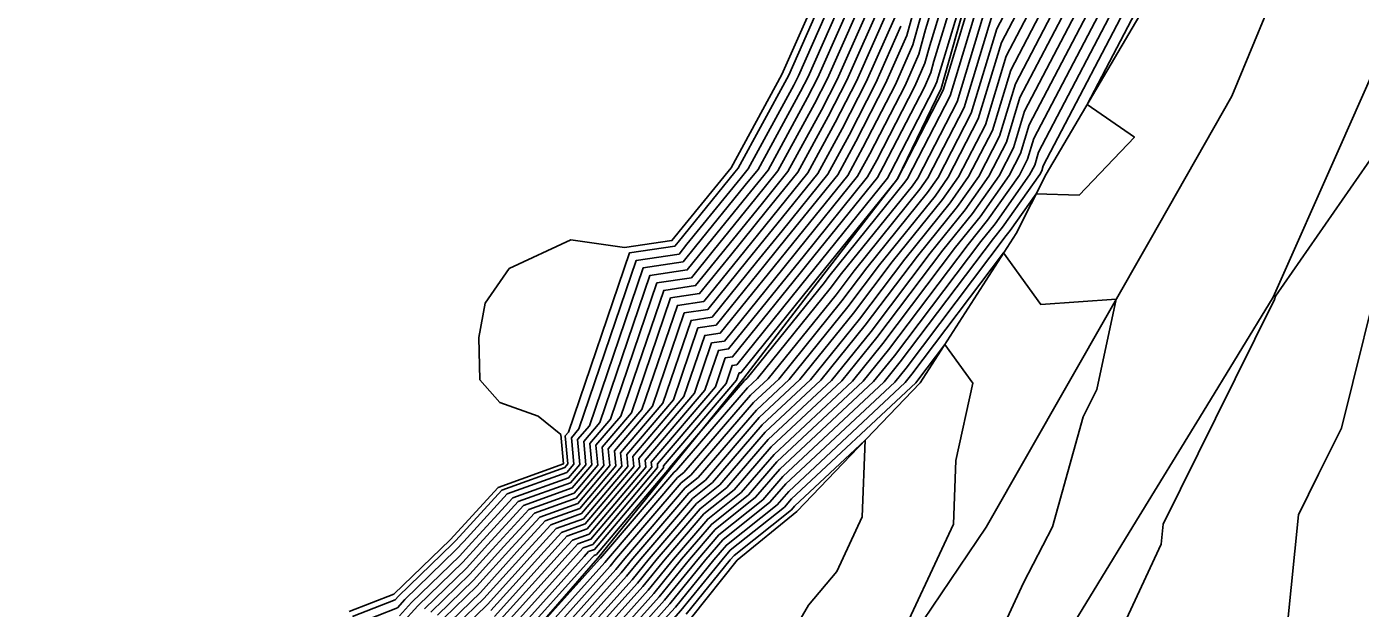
# Model space of a CAD drawing. Extents: x 2188792 to 2191981, y 386090 to 389710.
# Drawn here: x 2189519.1 to 2189598.9, y 386904.2 to 386938.9 of the extents above; entities that cross this region are included whole.
import ezdxf

# ---------------------------------------------------------------- set-up
doc = ezdxf.new("R2010")
doc.units = 0
for name, color, linetype in [('DTM Contours Major', 7, 'Continuous'), ('DTM Contours Minor', 7, 'Continuous'), ('PH Exist DTM Breakline', 7, 'Continuous')]:
    doc.layers.add(name, color=color, linetype=linetype)

msp = doc.modelspace()

# ---------------------------------------------------------------- linework, layer by layer
at = {"layer": 'DTM Contours Major'}
for points in [[(2189574.728, 386943.096), (2189573.12, 386937.795), (2189572.825, 386936.728), (2189572.22, 386935.36), (2189569.948, 386930.948), (2189569.403, 386929.949), (2189565.545, 386925.174), (2189564.853, 386924.322), (2189561.091, 386919.666), (2189560.491, 386919.576), (2189559.685, 386917.212), (2189556.104, 386913.019), (2189556.14, 386912.61), (2189552.753, 386908.606), (2189551.758, 386908.248), (2189551.029, 386907.455), (2189547.309, 386903.321)], [(2189569.26, 386942.275), (2189566.43, 386935.872), (2189565.816, 386934.679), (2189563.452, 386930.347), (2189562.409, 386929.056), (2189559.644, 386925.651), (2189558.627, 386924.392), (2189556.398, 386924.057), (2189553.405, 386915.274), (2189552.437, 386914.14), (2189552.56, 386912.752), (2189551.645, 386911.669), (2189548.517, 386910.544), (2189546.227, 386908.052), (2189545.221, 386906.934), (2189542.528, 386904.327), (2189541.547, 386903.238)], [(2189580.921, 386942.003), (2189577.956, 386936.327), (2189576.862, 386932.716), (2189575.443, 386929.959), (2189574.33, 386928.385), (2189571.629, 386925.039), (2189568.915, 386921.445), (2189565.981, 386917.817), (2189563.108, 386915.135), (2189560.135, 386911.69), (2189558.945, 386910.742), (2189555.858, 386907.139), (2189554.999, 386906.085), (2189551.448, 386902.132)], [(2189584.272, 386941.669), (2189579.343, 386932.235), (2189578.968, 386930.996), (2189578.481, 386930.05), (2189576.573, 386927.353), (2189575.409, 386925.911), (2189570.659, 386919.619), (2189569.133, 386917.732), (2189563.986, 386912.927), (2189562.282, 386910.951), (2189560.07, 386909.189), (2189558.283, 386907.105), (2189556.62, 386905.061), (2189554.551, 386902.758)], [(2189576.569, 386940.419), (2189574.755, 386934.436), (2189572.404, 386929.867), (2189572.086, 386929.417), (2189567.848, 386924.167), (2189567.172, 386923.271), (2189562.829, 386917.903), (2189562.23, 386917.344), (2189557.989, 386912.429), (2189557.82, 386912.295), (2189553.432, 386907.174), (2189553.379, 386907.108), (2189548.633, 386901.826)], [(2189571.042, 386939.502), (2189569.325, 386935.616), (2189567.882, 386932.814), (2189566.428, 386930.148), (2189563.977, 386927.115), (2189562.248, 386924.986), (2189559.859, 386922.029), (2189558.444, 386921.816), (2189556.545, 386916.243), (2189554.27, 386913.58), (2189554.35, 386912.681), (2189552.199, 386910.137), (2189550.138, 386909.396), (2189548.628, 386907.754), (2189546.265, 386905.128), (2189544.468, 386903.388)], [(2189572.403, 386917.792), (2189574.02, 386919.934), (2189575.686, 386917.627), (2189574.674, 386912.996), (2189574.535, 386909.19), (2189570.887, 386901.396), (2189570.781, 386901.269), (2189570.708, 386901.145), (2189569.864, 386899.209), (2189567.123, 386893.373), (2189566.538, 386892.227), (2189563.418, 386885.676), (2189562.089, 386883.096), (2189559.571, 386877.878), (2189557.517, 386873.928), (2189555.592, 386869.986), (2189552.831, 386864.724), (2189551.127, 386862.141), (2189547.948, 386855.866)], [(2189519.145, 386852.689), (2189523.2, 386857.619), (2189524.646, 386859.096), (2189528.782, 386864.12), (2189529.686, 386865.239), (2189533.813, 386870.251), (2189534.726, 386871.381), (2189538.717, 386876.131), (2189539.527, 386877.133), (2189543.613, 386881.991), (2189544.171, 386882.772), (2189547.416, 386887.756), (2189548.014, 386888.588), (2189551.219, 386893.511), (2189552.017, 386894.388), (2189557.654, 386903.385), (2189558.241, 386904.038), (2189560.708, 386907.07), (2189561.194, 386907.637), (2189564.428, 386910.213), (2189564.864, 386910.718), (2189572.285, 386917.646), (2189572.403, 386917.792)]]:
    msp.add_lwpolyline(points, dxfattribs=at)
at = {"layer": 'DTM Contours Minor'}
for points in [[(2189538.613, 386903.679), (2189541.177, 386904.682), (2189541.364, 386904.89), (2189544.594, 386908.018), (2189544.786, 386908.231), (2189547.545, 386911.233), (2189551.312, 386912.588), (2189551.486, 386912.794), (2189551.337, 386914.477), (2189551.521, 386914.693), (2189555.17, 386925.401), (2189557.887, 386925.81), (2189558.081, 386926.049), (2189561.468, 386930.221), (2189561.666, 386930.467), (2189564.576, 386935.798), (2189564.693, 386936.025), (2189568.19, 386943.939)], [(2189538.875, 386903.253), (2189541.3, 386904.201), (2189541.752, 386904.702), (2189544.803, 386907.657), (2189545.266, 386908.171), (2189547.869, 386911.003), (2189551.423, 386912.282), (2189551.844, 386912.78), (2189551.704, 386914.365), (2189552.149, 386914.886), (2189555.579, 386924.953), (2189558.134, 386925.337), (2189558.602, 386925.917), (2189561.781, 386929.833), (2189562.262, 386930.427), (2189564.989, 386935.425), (2189565.272, 386935.974), (2189568.547, 386943.385)], [(2189574.266, 386943.337), (2189572.871, 386938.743), (2189572.468, 386937.283), (2189571.641, 386935.411), (2189569.535, 386931.321), (2189568.808, 386929.989), (2189565.231, 386925.563), (2189564.332, 386924.455), (2189560.844, 386920.139), (2189560.082, 386920.024), (2189559.057, 386917.018), (2189555.737, 386913.131), (2189555.782, 386912.624), (2189552.642, 386908.912), (2189551.434, 386908.478), (2189550.549, 386907.515), (2189547.1, 386903.682)], [(2189541.424, 386903.72), (2189542.14, 386904.514), (2189545.012, 386907.296), (2189545.746, 386908.112), (2189548.193, 386910.773), (2189551.534, 386911.975), (2189552.202, 386912.766), (2189552.07, 386914.253), (2189552.777, 386915.08), (2189555.989, 386924.505), (2189558.38, 386924.865), (2189559.123, 386925.784), (2189562.095, 386929.444), (2189562.857, 386930.387), (2189565.402, 386935.052), (2189565.851, 386935.923), (2189568.903, 386942.83)], [(2189575.191, 386942.856), (2189573.368, 386936.848), (2189573.181, 386936.174), (2189572.799, 386935.308), (2189570.362, 386930.575), (2189569.998, 386929.91), (2189565.859, 386924.786), (2189565.374, 386924.189), (2189561.337, 386919.193), (2189560.9, 386919.128), (2189560.313, 386917.405), (2189556.47, 386912.907), (2189556.498, 386912.596), (2189552.864, 386908.3), (2189552.082, 386908.018), (2189551.51, 386907.395), (2189547.518, 386902.96)], [(2189575.654, 386942.615), (2189573.616, 386935.901), (2189573.538, 386935.619), (2189573.378, 386935.257), (2189570.775, 386930.202), (2189570.594, 386929.87), (2189566.172, 386924.398), (2189565.895, 386924.056), (2189561.584, 386918.721), (2189561.309, 386918.68), (2189560.941, 386917.599), (2189556.837, 386912.795), (2189556.856, 386912.582), (2189552.975, 386907.993), (2189552.406, 386907.789), (2189551.99, 386907.336), (2189547.726, 386902.599)], [(2189569.616, 386941.721), (2189567.009, 386935.82), (2189566.229, 386934.306), (2189564.047, 386930.307), (2189562.722, 386928.668), (2189560.165, 386925.518), (2189558.873, 386923.919), (2189556.807, 386923.609), (2189554.033, 386915.468), (2189552.804, 386914.028), (2189552.918, 386912.737), (2189551.755, 386911.363), (2189548.841, 386910.314), (2189546.707, 386907.992), (2189545.429, 386906.573), (2189542.916, 386904.139)], [(2189576.014, 386942.056), (2189573.913, 386935.123), (2189571.189, 386929.83), (2189571.188, 386929.83), (2189571.143, 386929.774), (2189566.486, 386924.01), (2189566.415, 386923.923), (2189561.83, 386918.248), (2189561.719, 386918.232), (2189561.569, 386917.793), (2189557.204, 386912.683), (2189557.214, 386912.567), (2189553.086, 386907.687), (2189552.731, 386907.559), (2189552.47, 386907.276), (2189547.935, 386902.237)], [(2189578.911, 386942.203), (2189577.124, 386938.782), (2189575.598, 386933.748), (2189573.62, 386929.904), (2189572.983, 386929.004), (2189569.36, 386924.516), (2189567.869, 386922.541), (2189564.089, 386917.869), (2189562.581, 386916.46), (2189558.847, 386912.133), (2189558.27, 386911.674), (2189554.402, 386907.16), (2189554.027, 386906.699), (2189549.586, 386901.756)], [(2189579.581, 386942.137), (2189577.401, 386937.964), (2189576.019, 386933.404), (2189574.227, 386929.922), (2189573.432, 386928.798), (2189570.116, 386924.691), (2189568.218, 386922.176), (2189564.72, 386917.851), (2189562.757, 386916.019), (2189559.277, 386911.986), (2189558.495, 386911.363), (2189554.888, 386907.153), (2189554.351, 386906.494), (2189550.207, 386901.881)], [(2189580.251, 386942.07), (2189577.679, 386937.146), (2189576.44, 386933.06), (2189574.835, 386929.94), (2189573.881, 386928.591), (2189570.872, 386924.865), (2189568.567, 386921.81), (2189565.35, 386917.834), (2189562.932, 386915.577), (2189559.706, 386911.838), (2189558.72, 386911.053), (2189555.373, 386907.146), (2189554.675, 386906.29), (2189550.827, 386902.006)], [(2189581.591, 386941.936), (2189578.234, 386935.509), (2189577.283, 386932.372), (2189576.05, 386929.977), (2189574.778, 386928.179), (2189572.385, 386925.214), (2189569.264, 386921.08), (2189566.611, 386917.8), (2189563.283, 386914.693), (2189560.564, 386911.542), (2189559.17, 386910.432), (2189556.343, 386907.132), (2189555.324, 386905.88), (2189552.068, 386902.257)], [(2189582.261, 386941.87), (2189578.511, 386934.69), (2189577.704, 386932.028), (2189576.658, 386929.995), (2189575.227, 386927.972), (2189573.141, 386925.388), (2189569.613, 386920.714), (2189567.242, 386917.783), (2189563.459, 386914.252), (2189560.994, 386911.395), (2189559.395, 386910.121), (2189556.828, 386907.125), (2189555.648, 386905.675), (2189552.689, 386902.382)], [(2189582.932, 386941.803), (2189578.789, 386933.872), (2189578.125, 386931.684), (2189577.266, 386930.014), (2189575.676, 386927.766), (2189573.897, 386925.563), (2189569.962, 386920.349), (2189567.872, 386917.766), (2189563.635, 386913.81), (2189561.423, 386911.247), (2189559.62, 386909.81), (2189557.313, 386907.118), (2189555.972, 386905.471), (2189553.31, 386902.508)], [(2189583.602, 386941.736), (2189579.066, 386933.053), (2189578.547, 386931.34), (2189577.874, 386930.032), (2189576.125, 386927.56), (2189574.653, 386925.737), (2189570.311, 386919.984), (2189568.502, 386917.749), (2189563.81, 386913.368), (2189561.852, 386911.099), (2189559.845, 386909.5), (2189557.798, 386907.112), (2189556.296, 386905.266), (2189553.93, 386902.633)], [(2189569.973, 386941.166), (2189567.588, 386935.769), (2189566.642, 386933.933), (2189564.642, 386930.268), (2189563.036, 386928.28), (2189560.685, 386925.385), (2189559.119, 386923.447), (2189557.216, 386923.161), (2189554.661, 386915.661), (2189553.17, 386913.916), (2189553.276, 386912.723), (2189551.866, 386911.056), (2189549.165, 386910.085), (2189547.187, 386907.933), (2189545.638, 386906.212), (2189543.304, 386903.951)], [(2189576.292, 386941.238), (2189574.334, 386934.779), (2189571.796, 386929.849), (2189571.637, 386929.623), (2189567.092, 386923.993), (2189566.823, 386923.637), (2189562.198, 386917.92), (2189562.054, 386917.785), (2189559.19, 386914.467), (2189557.57, 386912.57), (2189557.572, 386912.553), (2189553.197, 386907.381), (2189553.055, 386907.33), (2189552.95, 386907.216), (2189548.144, 386901.876)], [(2189555.172, 386902.884), (2189556.944, 386904.857), (2189558.768, 386907.098), (2189560.294, 386908.879), (2189562.711, 386910.804), (2189564.162, 386912.485), (2189569.763, 386917.715), (2189571.008, 386919.253), (2189576.166, 386926.086), (2189577.022, 386927.147), (2189579.089, 386930.069), (2189579.389, 386930.652), (2189579.621, 386931.416), (2189584.942, 386941.602)], [(2189555.792, 386903.009), (2189557.268, 386904.652), (2189559.253, 386907.091), (2189560.519, 386908.568), (2189563.14, 386910.656), (2189564.337, 386912.043), (2189570.394, 386917.697), (2189571.357, 386918.888), (2189576.922, 386926.26), (2189577.471, 386926.94), (2189579.697, 386930.087), (2189579.811, 386930.308), (2189579.898, 386930.598), (2189585.612, 386941.536)], [(2189556.413, 386903.134), (2189557.592, 386904.447), (2189559.738, 386907.084), (2189560.744, 386908.258), (2189563.569, 386910.508), (2189564.513, 386911.601), (2189571.024, 386917.68), (2189571.706, 386918.523), (2189577.678, 386926.435), (2189577.92, 386926.734), (2189579.473, 386928.93), (2189582.047, 386928.851), (2189585.352, 386932.313), (2189582.521, 386934.268), (2189586.282, 386941.469)], [(2189570.329, 386940.611), (2189568.167, 386935.718), (2189567.055, 386933.56), (2189565.237, 386930.228), (2189563.35, 386927.892), (2189561.206, 386925.252), (2189559.366, 386922.974), (2189557.626, 386922.713), (2189555.289, 386915.855), (2189553.537, 386913.804), (2189553.634, 386912.709), (2189551.977, 386910.75), (2189549.489, 386909.855), (2189547.667, 386907.873), (2189545.847, 386905.85), (2189543.692, 386903.763)], [(2189572.375, 386940.637), (2189571.755, 386938.392), (2189570.483, 386935.513), (2189568.708, 386932.067), (2189567.618, 386930.069), (2189564.604, 386926.339), (2189563.29, 386924.72), (2189560.352, 386921.084), (2189559.263, 386920.92), (2189557.801, 386916.63), (2189555.004, 386913.355), (2189555.066, 386912.652), (2189552.421, 386909.525), (2189550.786, 386908.937), (2189549.588, 386907.634), (2189546.682, 386904.405), (2189545.245, 386903.013)], [(2189570.686, 386940.056), (2189568.746, 386935.667), (2189567.469, 386933.187), (2189565.832, 386930.188), (2189563.663, 386927.503), (2189561.727, 386925.119), (2189559.612, 386922.502), (2189558.035, 386922.264), (2189555.917, 386916.049), (2189553.904, 386913.692), (2189553.992, 386912.695), (2189552.088, 386910.444), (2189549.813, 386909.625), (2189548.148, 386907.813), (2189546.056, 386905.489), (2189544.08, 386903.576)], [(2189572.623, 386939.69), (2189572.112, 386937.838), (2189571.062, 386935.462), (2189569.122, 386931.694), (2189568.213, 386930.029), (2189564.918, 386925.951), (2189563.811, 386924.587), (2189560.598, 386920.611), (2189559.672, 386920.472), (2189558.429, 386916.824), (2189555.37, 386913.243), (2189555.424, 386912.638), (2189552.532, 386909.219), (2189551.11, 386908.707), (2189550.069, 386907.574), (2189546.891, 386904.044)], [(2189576.847, 386939.601), (2189575.177, 386934.092), (2189573.012, 386929.885), (2189572.535, 386929.21), (2189568.604, 386924.342), (2189567.52, 386922.906), (2189563.459, 386917.886), (2189562.405, 386916.902), (2189558.418, 386912.281), (2189558.045, 386911.984), (2189553.917, 386907.167), (2189553.703, 386906.904), (2189548.965, 386901.63)], [(2189571.399, 386938.947), (2189569.904, 386935.564), (2189568.295, 386932.44), (2189567.023, 386930.109), (2189564.291, 386926.727), (2189562.769, 386924.853), (2189560.105, 386921.556), (2189558.854, 386921.368), (2189557.173, 386916.436), (2189554.637, 386913.468), (2189554.708, 386912.667), (2189552.31, 386909.831), (2189550.462, 386909.166), (2189549.108, 386907.694), (2189546.474, 386904.766), (2189544.856, 386903.2)], [(2189599.768, 386931.415), (2189593.775, 386922.823), (2189593.723, 386922.615), (2189590.204, 386915.51), (2189587.074, 386909.192), (2189586.953, 386907.998), (2189583.96, 386901.577), (2189583.171, 386900.611), (2189580.18, 386894.387), (2189579.369, 386893.254), (2189576.142, 386885.895), (2189574.966, 386884.255), (2189571.917, 386877.574), (2189570.43, 386875.502), (2189568.937, 386873.421), (2189565.787, 386866.944), (2189564.025, 386864.489), (2189561.059, 386858.543), (2189559.061, 386855.763)], [(2189600.424, 386925.77), (2189597.718, 386914.935), (2189596.36, 386912.195), (2189595.153, 386909.757), (2189594.494, 386903.25), (2189592.805, 386899.627), (2189589.606, 386895.71), (2189587.878, 386892.114), (2189585.178, 386888.345), (2189583.317, 386884.101), (2189580.401, 386880.034), (2189578.646, 386876.188), (2189575.546, 386871.867), (2189572.433, 386867.53), (2189570.627, 386863.816), (2189567.356, 386859.261), (2189565.659, 386855.858)], [(2189557.033, 386903.26), (2189557.917, 386904.243), (2189560.223, 386907.077), (2189560.969, 386907.947), (2189563.999, 386910.361), (2189564.688, 386911.16), (2189571.655, 386917.663), (2189572.054, 386918.158), (2189577.524, 386925.403), (2189579.747, 386922.326), (2189584.267, 386922.65), (2189583.104, 386917.245), (2189582.294, 386915.602), (2189580.46, 386909.045), (2189578.723, 386905.703), (2189576.894, 386901.73)], [(2189558.565, 386903.833), (2189561.194, 386907.063), (2189561.419, 386907.326), (2189564.857, 386910.065), (2189565.04, 386910.276), (2189569.251, 386914.208), (2189569.084, 386909.637), (2189567.559, 386906.378), (2189565.872, 386904.369), (2189564.731, 386902.402)]]:
    msp.add_lwpolyline(points, dxfattribs=at)
at = {"layer": 'PH Exist DTM Breakline'}
for points in [[(2189608.93, 386969.867), (2189606.936, 386957.413), (2189604.242, 386949.008), (2189601.549, 386940.604), (2189597.597, 386931.685), (2189593.645, 386922.765), (2189589.452, 386915.915), (2189585.259, 386909.065), (2189581.066, 386902.215), (2189576.872, 386895.364), (2189571.293, 386887.108), (2189565.713, 386878.852), (2189560.134, 386870.597), (2189554.554, 386862.341), (2189548.975, 386854.085), (2189544.231, 386847.513), (2189539.488, 386840.942), (2189534.744, 386834.37)], [(2189539.499, 386854.334), (2189544.554, 386861.757), (2189549.608, 386869.181), (2189554.984, 386877.151), (2189560.36, 386885.12), (2189565.736, 386893.09), (2189571.112, 386901.06), (2189576.488, 386909.029), (2189581.386, 386917.605), (2189586.284, 386926.181), (2189591.181, 386934.757), (2189594.465, 386942.705), (2189597.749, 386950.654), (2189599.806, 386960.464)], [(2189538.427, 386903.98), (2189541.09, 386905.022), (2189544.447, 386908.273), (2189547.316, 386911.395), (2189551.234, 386912.804), (2189551.078, 386914.556), (2189549.724, 386915.656), (2189547.422, 386916.472), (2189546.226, 386917.826), (2189546.175, 386920.354), (2189546.544, 386922.398), (2189547.991, 386924.474), (2189551.667, 386926.175), (2189554.881, 386925.717), (2189557.713, 386926.143), (2189561.247, 386930.495), (2189564.284, 386936.061), (2189567.939, 386944.331)], [(2189519.776, 386866.808), (2189524.79, 386873.082), (2189529.804, 386879.355), (2189534.818, 386885.628), (2189539.131, 386890.733), (2189543.443, 386895.838), (2189548.357, 386901.507), (2189553.271, 386907.176), (2189557.635, 386912.551), (2189561.999, 386917.925), (2189566.593, 386923.878), (2189571.187, 386929.83), (2189573.794, 386935.22), (2189575.862, 386942.507)], [(2189520.634, 386851.345), (2189525.693, 386857.438), (2189530.752, 386863.532), (2189535.811, 386869.625), (2189540.425, 386875.513), (2189545.039, 386881.402), (2189548.867, 386887.235), (2189552.695, 386893.069), (2189558.882, 386903.633), (2189561.614, 386907.057), (2189565.166, 386909.959), (2189572.549, 386917.639), (2189578.273, 386926.572), (2189580.068, 386930.098), (2189586.73, 386941.424)]]:
    msp.add_lwpolyline(points, dxfattribs=at)

doc.saveas('drawing.dxf')
